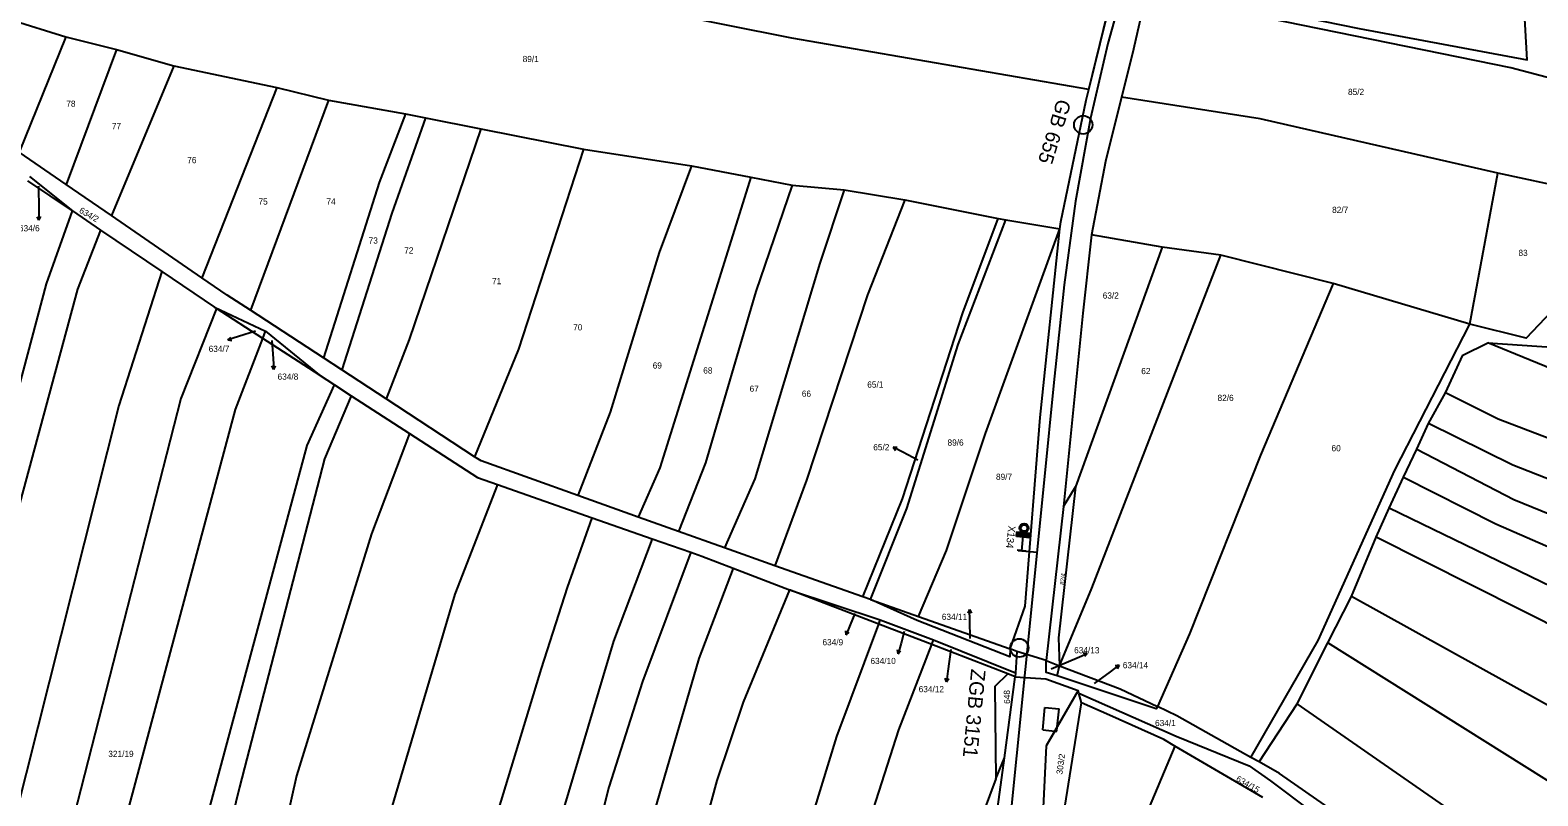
# Model space of a CAD drawing. Extents: x -746176 to -739709, y -1128407 to -1124482.
# Drawn here: x -743602.7 to -743188.7, y -1127556.1 to -1127345.9 of the extents above; entities that cross this region are included whole.
import ezdxf

# ---------------------------------------------------------------- set-up
doc = ezdxf.new("R2010")
doc.units = 0
for name, color, linetype in [('_Zabezpečovací zařízení', 7, 'Continuous'), ('_Zabezpečovací zařízení_trasa', 7, 'Continuous'), ('Hranice parcel', 7, 'Continuous'), ('Parcelní čísla', 7, 'Continuous'), ('Pop  PČ popisy', 7, 'Continuous'), ('Vnitřní kresba', 7, 'Continuous'), ('Vrstva 53', 7, 'Continuous'), ('ŽBP', 7, 'Continuous')]:
    doc.layers.add(name, color=color, linetype=linetype)

msp = doc.modelspace()

# ---------------------------------------------------------------- linework, layer by layer
at = {"layer": '_Zabezpečovací zařízení'}
for p, q in [((-743331.88, -1127484.91), (-743331.75, -1127483.67)), ((-743331.88, -1127484.9), (-743330.52, -1127483.8)), ((-743328.15, -1127485.3), (-743331.88, -1127484.91)), ((-743331.82, -1127484.34), (-743331.08, -1127483.74)), ((-743331.76, -1127483.78), (-743331.64, -1127483.68)), ((-743331.75, -1127483.67), (-743328.02, -1127484.05)), ((-743331.34, -1127484.97), (-743329.96, -1127483.85)), ((-743330.78, -1127485.03), (-743329.94, -1127484.34)), ((-743330.4, -1127488.84), (-743329.89, -1127483.86)), ((-743330.22, -1127485.08), (-743330, -1127484.9)), ((-743330, -1127484.9), (-743328.85, -1127483.97)), ((-743329.94, -1127484.34), (-743329.41, -1127483.91)), ((-743329.66, -1127485.14), (-743328.29, -1127484.03)), ((-743329.1, -1127485.2), (-743328.05, -1127484.35)), ((-743328.54, -1127485.26), (-743328.11, -1127484.91)), ((-743328.02, -1127484.05), (-743328.15, -1127485.3)), ((-743329.16, -1127488.96), (-743331.64, -1127488.71))]:
    msp.add_line(p, q, dxfattribs=at)
for radius in [1.25, 0.875]:
    msp.add_circle((-743329.76, -1127482.62), radius, dxfattribs=at)
at = {"layer": '_Zabezpečovací zařízení_trasa'}
for points in [[(-743301.12, -1127329.13), (-743306.79, -1127349.51), (-743311.54, -1127370.06), (-743315.69, -1127392.87), (-743318.79, -1127415.84), (-743321.57, -1127442.6), (-743324.27, -1127469.35), (-743329.51, -1127521.46), (-743334.23, -1127568.82), (-743338.71, -1127613.56), (-743341.47, -1127641), (-743342.85, -1127654.73), (-743344.22, -1127668.45), (-743346.84, -1127694.61), (-743348.17, -1127707.68), (-743349.5, -1127720.75), (-743351.96, -1127744.53), (-743354.76, -1127768.22), (-743358.32, -1127790.48), (-743359.2, -1127794.79), (-743358.15, -1127794.97)], [(-743331.4, -1127488.73), (-743326.22, -1127489.25)]]:
    msp.add_lwpolyline(points, dxfattribs=at)
at = {"layer": 'Hranice parcel'}
for p, q in [((-743312.01, -1127362.15), (-743304.91, -1127333.26)), ((-743608.18, -1127342.94), (-743592.88, -1127347.72)), ((-743592.88, -1127347.72), (-743605.72, -1127379.4)), ((-743592.88, -1127347.72), (-743578.94, -1127351.24)), ((-743578.94, -1127351.24), (-743592.83, -1127388.25)), ((-743578.94, -1127351.24), (-743563.19, -1127355.67)), ((-743563.19, -1127355.67), (-743580.36, -1127396.81)), ((-743563.19, -1127355.67), (-743534.99, -1127361.65)), ((-743534.99, -1127361.65), (-743555.5, -1127413.88)), ((-743534.99, -1127361.65), (-743520.78, -1127365.13)), ((-743520.78, -1127365.13), (-743542.21, -1127422.8)), ((-743520.78, -1127365.13), (-743499.65, -1127368.91)), ((-743499.65, -1127368.91), (-743494.17, -1127369.95)), ((-743494.17, -1127369.95), (-743478.91, -1127372.96)), ((-743478.91, -1127372.96), (-743450.74, -1127378.54)), ((-743450.74, -1127378.54), (-743421.13, -1127383.11)), ((-743592.83, -1127388.25), (-743605.72, -1127379.4)), ((-743421.13, -1127383.11), (-743404.84, -1127386.3)), ((-743591.07, -1127395.53), (-743603.32, -1127387.24)), ((-743602.9, -1127386.07), (-743591.07, -1127395.53)), ((-743404.84, -1127386.3), (-743393.46, -1127388.49)), ((-743207.37, -1127426.59), (-743199.65, -1127385.13)), ((-743177.11, -1127390.05), (-743199.65, -1127385.13)), ((-743580.36, -1127396.81), (-743592.83, -1127388.25)), ((-743393.46, -1127388.49), (-743379.14, -1127389.77)), ((-743379.14, -1127389.77), (-743362.5, -1127392.49)), ((-743591.07, -1127395.53), (-743583.33, -1127400.78)), ((-743362.5, -1127392.49), (-743336.87, -1127397.58)), ((-743555.5, -1127413.88), (-743580.36, -1127396.81)), ((-743336.87, -1127397.58), (-743334.8, -1127397.99)), ((-743334.8, -1127397.99), (-743319.91, -1127400.47)), ((-743583.33, -1127400.78), (-743566.53, -1127412.16)), ((-743291.86, -1127405.49), (-743311.22, -1127402.11)), ((-743291.86, -1127405.49), (-743315.66, -1127471.33)), ((-743275.71, -1127407.69), (-743291.86, -1127405.49)), ((-743244.94, -1127415.47), (-743275.71, -1127407.69)), ((-743566.53, -1127412.16), (-743552.04, -1127421.98)), ((-743207.37, -1127426.59), (-743244.94, -1127415.47)), ((-743551.54, -1127422.32), (-743552.04, -1127421.98)), ((-743552.04, -1127421.98), (-743538.08, -1127428.5)), ((-743538.8, -1127430.57), (-743551.54, -1127422.32)), ((-743522.16, -1127435.9), (-743542.21, -1127422.8)), ((-743538.8, -1127430.57), (-743538.08, -1127428.5)), ((-743538.08, -1127428.5), (-743523.36, -1127440.58)), ((-743523.36, -1127440.58), (-743538.8, -1127430.57)), ((-743202.45, -1127431.75), (-743183.58, -1127433.05)), ((-743517.11, -1127439.2), (-743522.16, -1127435.9)), ((-743523.36, -1127440.58), (-743519.14, -1127443.31)), ((-743504.93, -1127447.16), (-743517.11, -1127439.2)), ((-743519.14, -1127443.31), (-743514.57, -1127446.27)), ((-743218.68, -1127453.92), (-743214.09, -1127445.46)), ((-743514.57, -1127446.27), (-743498.56, -1127456.64)), ((-743480.64, -1127463.02), (-743504.93, -1127447.16)), ((-743221.96, -1127460.98), (-743218.68, -1127453.92)), ((-743225.6, -1127468.62), (-743221.96, -1127460.98)), ((-743229.49, -1127477.19), (-743225.6, -1127468.62)), ((-743474.35, -1127470.68), (-743448.36, -1127479.77)), ((-743435.76, -1127479.58), (-743452.29, -1127473.67)), ((-743318.91, -1127476.67), (-743315.66, -1127471.33)), ((-743318.91, -1127476.67), (-743323.69, -1127519.01)), ((-743233.06, -1127485.07), (-743229.49, -1127477.19)), ((-743448.36, -1127479.77), (-743431.85, -1127485.54)), ((-743424.7, -1127483.53), (-743435.76, -1127479.58)), ((-743431.85, -1127485.54), (-743421.29, -1127489.23)), ((-743239.89, -1127501.37), (-743233.06, -1127485.07)), ((-743398.17, -1127492.95), (-743412.06, -1127488.04)), ((-743409.64, -1127493.62), (-743394.17, -1127499.58)), ((-743374.07, -1127501.47), (-743398.17, -1127492.95)), ((-743369.67, -1127509.02), (-743394.17, -1127499.58)), ((-743394.17, -1127499.58), (-743369.28, -1127507.84)), ((-743371.91, -1127502.23), (-743374.07, -1127501.47)), ((-743371.91, -1127502.23), (-743358.75, -1127506.88)), ((-743246.36, -1127514.17), (-743239.89, -1127501.37)), ((-743082.43, -1127588.87), (-743239.89, -1127501.37)), ((-743358.75, -1127506.88), (-743333.57, -1127515.78)), ((-743369.67, -1127509.02), (-743369.28, -1127507.84)), ((-743355.14, -1127514.62), (-743369.67, -1127509.02)), ((-743369.28, -1127507.84), (-743354.63, -1127513.28)), ((-743355.14, -1127514.62), (-743354.63, -1127513.28)), ((-743334.26, -1127522.66), (-743355.14, -1127514.62)), ((-743354.63, -1127513.28), (-743332.1, -1127522.4)), ((-743331.74, -1127516.48), (-743333.57, -1127515.78)), ((-743254.82, -1127530.84), (-743246.36, -1127514.17)), ((-743331.74, -1127516.48), (-743332.1, -1127522.4)), ((-743323.69, -1127519.01), (-743331.74, -1127516.48)), ((-743323.69, -1127519.01), (-743320, -1127520.42)), ((-743335.16, -1127545.74), (-743332.17, -1127523.47)), ((-743332.17, -1127523.47), (-743334.26, -1127522.66)), ((-743332.1, -1127522.4), (-743332.17, -1127523.47)), ((-743320.65, -1127523.16), (-743320, -1127520.42)), ((-743314.71, -1127527.98), (-743314.91, -1127527.24)), ((-743314.01, -1127530.6), (-743314.71, -1127527.98)), ((-743265.25, -1127546.83), (-743254.82, -1127530.84)), ((-743264.18, -1127556.62), (-743288.35, -1127542.49)), ((-743337.56, -1127551.48), (-743335.16, -1127545.74)), ((-743265.25, -1127546.83), (-743267.48, -1127545.58))]:
    msp.add_line(p, q, dxfattribs=at)
for points in [[(-743312.01, -1127362.15), (-743393.56, -1127348.06), (-743446.91, -1127337.38), (-743506.37, -1127328.2), (-743565.99, -1127315.69), (-743593.43, -1127306.05), (-743622.26, -1127292.92), (-743649.24, -1127274.28)], [(-743295.73, -1127333.53), (-743237.76, -1127345.4), (-743191.59, -1127354.07), (-743193.71, -1127316.81)], [(-743296.23, -1127335.74), (-743299.98, -1127352.31), (-743302.98, -1127364.26)], [(-743170.53, -1127362.98), (-743196.16, -1127356.25), (-743296.23, -1127335.74)], [(-743319.91, -1127400.47), (-743319.7, -1127398.48), (-743312.73, -1127365.1), (-743312.01, -1127362.15)], [(-743302.98, -1127364.26), (-743307.41, -1127381.95), (-743311.22, -1127402.11)], [(-743199.65, -1127385.13), (-743264.92, -1127370.24), (-743302.98, -1127364.26)], [(-743499.65, -1127368.91), (-743506.82, -1127387.68), (-743522.16, -1127435.9)], [(-743494.17, -1127369.95), (-743503.41, -1127396.1), (-743517.11, -1127439.2)], [(-743478.91, -1127372.96), (-743498.61, -1127430.83), (-743504.93, -1127447.16)], [(-743450.74, -1127378.54), (-743468.63, -1127433.52), (-743480.64, -1127463.02)], [(-743421.13, -1127383.11), (-743430.01, -1127406.91), (-743443.41, -1127450.8), (-743452.29, -1127473.67)], [(-743404.84, -1127386.3), (-743416.15, -1127422.6), (-743429.78, -1127466.03), (-743435.76, -1127479.58)], [(-743393.46, -1127388.49), (-743403.43, -1127417.65), (-743417.28, -1127464.67), (-743424.7, -1127483.53)], [(-743379.14, -1127389.77), (-743385.89, -1127409.89), (-743403.69, -1127469.09), (-743412.06, -1127488.04)], [(-743177.11, -1127390.05), (-743185.02, -1127423.21), (-743191.91, -1127430.5), (-743207.37, -1127426.59)], [(-743681.73, -1127737.55), (-743673.31, -1127708.75), (-743643.68, -1127594.43), (-743625.08, -1127516.64), (-743598.16, -1127415.52), (-743591.07, -1127395.53)], [(-743362.5, -1127392.49), (-743372.73, -1127418.53), (-743389.53, -1127469.42), (-743398.17, -1127492.95)], [(-743374.07, -1127501.47), (-743363.18, -1127474.59), (-743346.61, -1127423.47), (-743336.87, -1127397.58)], [(-743371.91, -1127502.23), (-743362, -1127477.23), (-743347.91, -1127432.2), (-743334.8, -1127397.99)], [(-743583.33, -1127400.78), (-743589.64, -1127417.03), (-743612.49, -1127501.11), (-743625.94, -1127556.86), (-743649.9, -1127650.85), (-743673.66, -1127737.68)], [(-743358.75, -1127506.88), (-743351.05, -1127488.73), (-743340.35, -1127456.63), (-743319.91, -1127400.47)], [(-743333.57, -1127515.78), (-743329.5, -1127504.03), (-743325.36, -1127452.28), (-743319.91, -1127400.47)], [(-743311.22, -1127402.11), (-743311.36, -1127402.88), (-743313.62, -1127423.64), (-743318.91, -1127476.67)], [(-743320, -1127520.42), (-743311.15, -1127499.13), (-743275.71, -1127407.69)], [(-743566.53, -1127412.16), (-743578.37, -1127448.95), (-743606.94, -1127562.76), (-743640.25, -1127693.79), (-743653.09, -1127738.43)], [(-743542.21, -1127422.8), (-743548.56, -1127418.65), (-743555.5, -1127413.88)], [(-743244.94, -1127415.47), (-743264.86, -1127462.59), (-743284.35, -1127511.68), (-743293.15, -1127531.6)], [(-743551.54, -1127422.32), (-743561.28, -1127447), (-743590.72, -1127561.84), (-743612.33, -1127649.25), (-743636.86, -1127737.44)], [(-743267.48, -1127545.58), (-743248.98, -1127513.51), (-743227.96, -1127466.68), (-743207.37, -1127426.59)], [(-743621.23, -1127735.75), (-743612.44, -1127707.12), (-743584.91, -1127601.01), (-743579.58, -1127574.43), (-743546.31, -1127450.09), (-743538.8, -1127430.57)], [(-743214.09, -1127445.46), (-743209.32, -1127435.1), (-743202.45, -1127431.75)], [(-743040.81, -1127481.55), (-743071.4, -1127472.85), (-743155.92, -1127450.8), (-743202.45, -1127431.75)], [(-743599.16, -1127738.75), (-743570.37, -1127633.12), (-743554.73, -1127564.38), (-743526.58, -1127459.91), (-743519.14, -1127443.31)], [(-743040.66, -1127506.77), (-743056.44, -1127500.82), (-743133.85, -1127476.88), (-743160.99, -1127467.42), (-743199.57, -1127452.71), (-743214.09, -1127445.46)], [(-743514.57, -1127446.27), (-743521.89, -1127463.56), (-743545.21, -1127553.77), (-743561.74, -1127621.6), (-743573.61, -1127667.99), (-743594.04, -1127739.28)], [(-743498.56, -1127456.64), (-743508.94, -1127484.15), (-743529.52, -1127550.64), (-743545.56, -1127622.11), (-743562.33, -1127685.66), (-743579.85, -1127741.23)], [(-743498.56, -1127456.64), (-743479.85, -1127468.76), (-743474.35, -1127470.68)], [(-743045.31, -1127520.19), (-743104.96, -1127498.48), (-743151.66, -1127482.51), (-743195.56, -1127465.33), (-743218.68, -1127453.92)], [(-743221.96, -1127460.98), (-743195.25, -1127474.76), (-743155.28, -1127491.09), (-743049.5, -1127532.27)], [(-743452.29, -1127473.67), (-743478.87, -1127464.17), (-743480.64, -1127463.02)], [(-743225.6, -1127468.62), (-743200.19, -1127481.49), (-743164.36, -1127497.11), (-743055.93, -1127544.5)], [(-743474.35, -1127470.68), (-743486.04, -1127500.8), (-743505.77, -1127567.21), (-743512.98, -1127598.18)], [(-743315.66, -1127471.33), (-743320.31, -1127512.72), (-743320, -1127520.42)], [(-743062.27, -1127555.66), (-743157.93, -1127511.82), (-743229.49, -1127477.19)], [(-743487.51, -1127605.98), (-743486.02, -1127599.12), (-743462.28, -1127521.15), (-743455.14, -1127498.91), (-743448.36, -1127479.77)], [(-743431.85, -1127485.54), (-743442.53, -1127513.63), (-743460.53, -1127574.17), (-743468.34, -1127604.77), (-743475.06, -1127627.97)], [(-743412.06, -1127488.04), (-743416.38, -1127486.51), (-743424.7, -1127483.53)], [(-743067.95, -1127565.66), (-743113.85, -1127545.15), (-743233.06, -1127485.07)], [(-743421.29, -1127489.23), (-743434.5, -1127524.7), (-743443.83, -1127553.78), (-743456.63, -1127604.77), (-743464.14, -1127633.66)], [(-743421.29, -1127489.23), (-743418.24, -1127490.3), (-743409.64, -1127493.62)], [(-743409.64, -1127493.62), (-743419.11, -1127518.4), (-743437.32, -1127580.9), (-743446, -1127615.82), (-743453.46, -1127642.28)], [(-743394.17, -1127499.58), (-743406.86, -1127530.38), (-743414.11, -1127551.95), (-743427.12, -1127599.89), (-743438.1, -1127642.54)], [(-743333.57, -1127515.78), (-743333.72, -1127517.94), (-743359.08, -1127507.99), (-743371.91, -1127502.23)], [(-743448.1, -1127780.84), (-743443.18, -1127766.73), (-743418.02, -1127680.71), (-743407.6, -1127637.74), (-743395.56, -1127586.74), (-743381.16, -1127539.8), (-743369.67, -1127509.02)], [(-743434.17, -1127788.45), (-743427.78, -1127767.16), (-743415.63, -1127722.89), (-743402.41, -1127679.01), (-743378.99, -1127584.19), (-743364.14, -1127538.04), (-743355.14, -1127514.62)], [(-743096.19, -1127609.82), (-743127.6, -1127588.59), (-743246.36, -1127514.17)], [(-743320.65, -1127523.16), (-743323.7, -1127522.24), (-743323.69, -1127519.01)], [(-743334.26, -1127522.66), (-743337.82, -1127526.16), (-743337.56, -1127551.48)], [(-743332.17, -1127523.47), (-743323.8, -1127523.97), (-743314.91, -1127527.24)], [(-743293.15, -1127531.6), (-743293.49, -1127532.29), (-743320.65, -1127523.16)], [(-743320, -1127520.42), (-743303.35, -1127526.75), (-743293.15, -1127531.6)], [(-743314.91, -1127527.24), (-743320.68, -1127537.21), (-743321.34, -1127538.34), (-743323.67, -1127542.37), (-743325.37, -1127576.31), (-743334.16, -1127634.18), (-743335.37, -1127647.41)], [(-743314.71, -1127527.98), (-743288.02, -1127539.72), (-743267.92, -1127547.88), (-743262.15, -1127552), (-743250.66, -1127560.62)], [(-743331.17, -1127647.95), (-743326.84, -1127607.36), (-743321.41, -1127576.97), (-743314.01, -1127530.6)], [(-743288.35, -1127542.49), (-743291.43, -1127540.69), (-743306.33, -1127533.99), (-743314.01, -1127530.6)], [(-743267.48, -1127545.58), (-743287.81, -1127534.14), (-743293.15, -1127531.6)], [(-743110.84, -1127632.34), (-743140.32, -1127610.37), (-743254.82, -1127530.84)], [(-743288.35, -1127542.49), (-743306.14, -1127584.68), (-743324.73, -1127649.24)], [(-743339.88, -1127602.23), (-743337.94, -1127576.95), (-743338.86, -1127573.29), (-743335.16, -1127545.74)], [(-743191.76, -1127600.69), (-743213.04, -1127583.89), (-743235.8, -1127566.59), (-743259.6, -1127550), (-743265.25, -1127546.83)], [(-743337.56, -1127551.48), (-743342.72, -1127565.43), (-743360.58, -1127625.49), (-743392.64, -1127742.44), (-743405.3, -1127787.74)]]:
    msp.add_lwpolyline(points, dxfattribs=at)
at = {"layer": 'Pop  PČ popisy'}
for p, q in [((-743600.38, -1127388.76), (-743600.32, -1127395.1)), ((-743600.32, -1127395.1), (-743600.27, -1127398.1)), ((-743600.27, -1127398.1), (-743600.79, -1127397.11)), ((-743600.27, -1127398.1), (-743599.78, -1127397.09)), ((-743540.79, -1127428.58), (-743545.51, -1127430.04)), ((-743545.51, -1127430.04), (-743548.38, -1127430.92)), ((-743548.38, -1127430.92), (-743547.57, -1127430.15)), ((-743548.38, -1127430.92), (-743547.28, -1127431.1)), ((-743536.35, -1127431.11), (-743535.97, -1127436.06)), ((-743535.97, -1127436.06), (-743535.76, -1127439.05)), ((-743535.76, -1127439.05), (-743536.33, -1127438.09)), ((-743535.76, -1127439.05), (-743535.33, -1127438.02)), ((-743363.05, -1127461.8), (-743365.7, -1127460.39)), ((-743365.7, -1127460.39), (-743364.58, -1127460.42)), ((-743365.7, -1127460.39), (-743365.05, -1127461.3)), ((-743358.9, -1127463.98), (-743363.05, -1127461.8)), ((-743376.23, -1127506.05), (-743377.48, -1127509.19)), ((-743344.73, -1127505), (-743345.22, -1127506.01)), ((-743344.68, -1127508), (-743344.73, -1127505)), ((-743344.73, -1127505), (-743344.21, -1127505.99)), ((-743378.6, -1127511.97), (-743378.69, -1127510.86)), ((-743377.48, -1127509.19), (-743378.6, -1127511.97)), ((-743378.6, -1127511.97), (-743377.77, -1127511.23)), ((-743362.69, -1127511.01), (-743363.56, -1127514.22)), ((-743344.57, -1127512.94), (-743344.68, -1127508)), ((-743363.56, -1127514.22), (-743364.34, -1127517.12)), ((-743364.34, -1127517.12), (-743364.56, -1127516.02)), ((-743364.34, -1127517.12), (-743363.59, -1127516.28)), ((-743349.88, -1127515.95), (-743350.69, -1127521.88)), ((-743322.32, -1127521.3), (-743315.22, -1127518.22)), ((-743315.22, -1127518.22), (-743312.46, -1127517.05)), ((-743312.46, -1127517.05), (-743313.58, -1127516.98)), ((-743312.46, -1127517.05), (-743313.18, -1127517.9)), ((-743351.11, -1127524.85), (-743351.46, -1127523.79)), ((-743350.69, -1127521.88), (-743351.11, -1127524.85)), ((-743351.11, -1127524.85), (-743350.47, -1127523.93)), ((-743310.46, -1127525.32), (-743306.07, -1127522.05)), ((-743306.07, -1127522.05), (-743303.67, -1127520.24)), ((-743303.67, -1127520.24), (-743304.77, -1127520.45)), ((-743303.67, -1127520.24), (-743304.17, -1127521.25))]:
    msp.add_line(p, q, dxfattribs=at)
at = {"layer": 'Vnitřní kresba'}
for p, q in [((-743324.66, -1127538.05), (-743324.03, -1127531.89)), ((-743324.03, -1127531.89), (-743320.11, -1127532.27)), ((-743320.68, -1127537.21), (-743320.11, -1127532.27)), ((-743324.66, -1127538.05), (-743321.34, -1127538.34)), ((-743321.34, -1127538.34), (-743320.82, -1127538.39)), ((-743320.82, -1127538.39), (-743320.68, -1127537.21))]:
    msp.add_line(p, q, dxfattribs=at)
at = {"layer": 'Vrstva 53'}
for points in [[(-743296.23, -1127335.74), (-743299.98, -1127352.31), (-743302.98, -1127364.26), (-743307.41, -1127381.95), (-743311.22, -1127402.11), (-743311.36, -1127402.88), (-743313.62, -1127423.64), (-743318.91, -1127476.67), (-743323.69, -1127519.01), (-743331.74, -1127516.48), (-743333.57, -1127515.78), (-743329.5, -1127504.03), (-743325.36, -1127452.28), (-743319.91, -1127400.47), (-743319.7, -1127398.48), (-743312.73, -1127365.1), (-743312.01, -1127362.15), (-743304.91, -1127333.26)], [(-743332.17, -1127523.47), (-743323.8, -1127523.97), (-743314.91, -1127527.24), (-743323.67, -1127542.37), (-743325.37, -1127576.31), (-743334.16, -1127634.18), (-743335.37, -1127647.41), (-743337.51, -1127670.9), (-743333.67, -1127671.36), (-743293.8, -1127672.4), (-743278.45, -1127679.23), (-743287.1, -1127719.44), (-743301.55, -1127724.14), (-743335.67, -1127744.51), (-743356.23, -1127757.98), (-743374.07, -1127772.46), (-743345.92, -1127666.2), (-743341.91, -1127628.76), (-743339.88, -1127602.23), (-743337.94, -1127576.95), (-743338.86, -1127573.29), (-743335.16, -1127545.74), (-743332.17, -1127523.47)]]:
    msp.add_lwpolyline(points, dxfattribs=at)
at = {"layer": 'ŽBP'}
for centre in [(-743313.54, -1127371.89), (-743331.07, -1127515.54)]:
    msp.add_circle(centre, 2.52, dxfattribs=at)

# ---------------------------------------------------------------- texts
at = {"layer": '_Zabezpečovací zařízení'}
msp.add_text('X134', height=2, rotation=263.5157, dxfattribs=at).set_placement((-743334.07, -1127481.88))
at = {"layer": 'Parcelní čísla'}
for s, p in [('89/1', (-743467.44, -1127354.66)), ('85/2', (-743240.82, -1127363.7)), ('78', (-743592.75, -1127366.94)), ('77', (-743580.24, -1127373.09)), ('76', (-743559.54, -1127382.42)), ('75', (-743539.99, -1127393.8)), ('74', (-743521.34, -1127393.8)), ('82/7', (-743245.19, -1127396.09)), ('634/6', (-743605.76, -1127401.13)), ('73', (-743509.74, -1127404.49)), ('72', (-743499.96, -1127407.22)), ('83', (-743194.02, -1127407.9)), ('71', (-743475.85, -1127415.64)), ('63/2', (-743308.18, -1127419.61)), ('70', (-743453.57, -1127428.34)), ('634/7', (-743553.67, -1127434.23)), ('69', (-743431.74, -1127438.81)), ('634/8', (-743534.74, -1127441.88)), ('68', (-743417.86, -1127440.18)), ('62', (-743297.59, -1127440.34)), ('67', (-743405.13, -1127445.19)), ('66', (-743390.8, -1127446.55)), ('65/1', (-743372.83, -1127444.05)), ('82/6', (-743276.65, -1127447.71)), ('65/2', (-743371.18, -1127461.25)), ('89/6', (-743350.79, -1127459.98)), ('60', (-743245.35, -1127461.52)), ('89/7', (-743337.48, -1127469.37)), ('634/11', (-743352.35, -1127507.83)), ('634/9', (-743385.13, -1127514.81)), ('634/13', (-743316.03, -1127517.01)), ('634/10', (-743371.95, -1127519.95)), ('634/14', (-743302.66, -1127521.11)), ('634/12', (-743358.71, -1127527.68)), ('634/1', (-743293.81, -1127536.99)), ('321/19', (-743581.22, -1127545.47))]:
    msp.add_text(s, height=1.7, dxfattribs=at).set_placement(p)
for s, height, rotation, p in [('634/2', 1.7, 330, (-743589.39, -1127395.87)), ('82/4', 1.19, 83, (-743318.79, -1127498.24)), ('648', 1.7, 91, (-743333.59, -1127530.88)), ('303/2', 1.7, 82, (-743319.26, -1127550.35)), ('634/15', 1.7, 330, (-743271.74, -1127551.95))]:
    msp.add_text(s, height=height, rotation=rotation, dxfattribs=at).set_placement(p)
at = {"layer": 'ŽBP'}
for s, rotation, p in [('GB 655', 252.7006, (-743320.6, -1127364.55)), ('ZGB 3151', 264.5543, (-743344.28, -1127521.19))]:
    msp.add_text(s, height=4, rotation=rotation, dxfattribs=at).set_placement(p)

doc.saveas('drawing.dxf')
